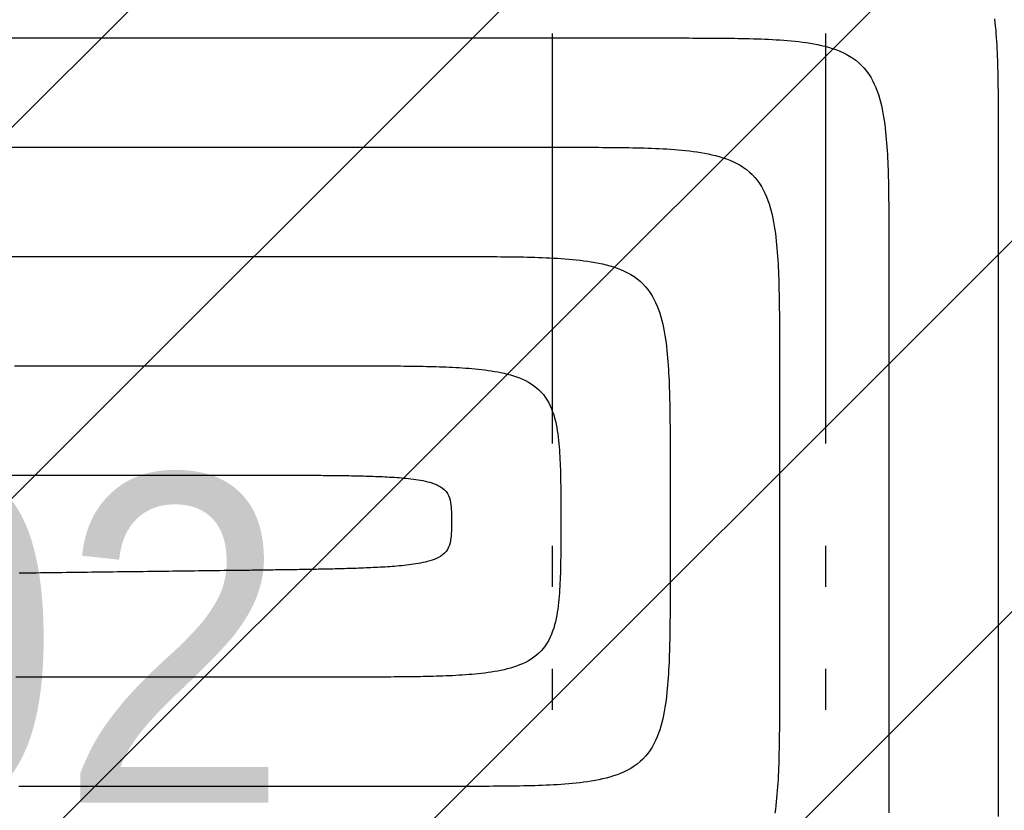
# Model space of a CAD drawing. Extents: x 997 to 109698, y 921 to 94021.
# Tile 304 of 656: x 9535 to 10436, y 40714 to 41437. Entities that reach past the tile are written whole.
import ezdxf

# ---------------------------------------------------------------- set-up
doc = ezdxf.new("R2010")
doc.units = 0
doc.header["$MEASUREMENT"] = 0
for name, color, linetype in [('12', 7, 'CONTINUOUS'), ('16', 7, 'CONTINUOUS'), ('28', 7, 'CONTINUOUS'), ('40', 7, 'CONTINUOUS')]:
    doc.layers.add(name, color=color, linetype=linetype)
doc.styles.get("Standard").update_dxf_attribs({"font": 'Arial.ttf', "height": 0.2})

msp = doc.modelspace()

# ---------------------------------------------------------------- linework, layer by layer
at = {"layer": '12', "color": 6}
for points in [[(10426.790495, 41438.240069), (10427.178678, 41434.798534), (10427.527299, 41431.353024), (10427.839495, 41427.904041), (10428.118402, 41424.452086), (10428.367153, 41420.997665), (10428.588885, 41417.541276), (10428.786733, 41414.083426), (10428.963831, 41410.624614), (10429.122827, 41407.165235), (10429.265041, 41403.705382), (10429.391571, 41400.245097), (10429.503516, 41396.784422), (10429.601971, 41393.323404), (10429.688036, 41389.862085), (10429.762809, 41386.400508), (10429.827386, 41382.938715), (10429.882866, 41379.476752), (10429.930346, 41376.01466), (10429.970926, 41372.552485), (10430.005695, 41369.090267), (10430.035465, 41365.628033), (10430.060649, 41362.165789), (10430.081628, 41358.703533), (10430.098782, 41355.241267), (10430.112494, 41351.778993), (10430.123143, 41348.316711), (10430.131112, 41344.854424), (10430.136781, 41341.39213), (10430.140533, 41337.929834), (10430.142747, 41334.467535), (10430.143806, 41331.005235), (10430.14409, 41327.542936), (10430.143981, 41324.080636), (10430.14386, 41320.618341)], [(9521.196744, 41320.618341), (9535.738091, 41320.618341), (9550.279437, 41320.618341), (9564.820783, 41320.618341), (9579.362129, 41320.618341), (9593.903475, 41320.618341), (9608.444821, 41320.618341), (9622.986168, 41320.618341), (9637.527514, 41320.618341), (9652.06886, 41320.618341), (9666.610206, 41320.618341), (9681.151552, 41320.618341), (9695.692898, 41320.618341), (9710.234244, 41320.618341), (9724.775591, 41320.618341), (9739.316937, 41320.618341), (9753.858283, 41320.618341), (9768.399629, 41320.618341), (9782.940975, 41320.618341), (9797.482321, 41320.618341), (9812.023668, 41320.618341), (9826.565014, 41320.618341), (9841.10636, 41320.618341), (9855.647706, 41320.618341), (9870.189052, 41320.618341), (9884.730398, 41320.618341), (9899.271745, 41320.618341), (9913.813091, 41320.618341), (9928.354437, 41320.618341), (9942.895783, 41320.618341), (9957.437129, 41320.618341), (9971.978476, 41320.618341), (9986.519822, 41320.618341), (10001.061168, 41320.618341), (10015.602514, 41320.618341), (10030.14386, 41320.618341)], [(10030.14386, 41320.618341), (10033.606156, 41320.618461), (10037.068455, 41320.618571), (10040.530755, 41320.618287), (10043.993055, 41320.617227), (10047.455354, 41320.615012), (10050.917651, 41320.611262), (10054.379943, 41320.605593), (10057.842231, 41320.597623), (10061.304512, 41320.586974), (10064.766787, 41320.573262), (10068.229053, 41320.556108), (10071.691309, 41320.535129), (10075.153554, 41320.509946), (10078.615786, 41320.480174), (10082.078004, 41320.445406), (10085.54018, 41320.404826), (10089.002271, 41320.357346), (10092.464235, 41320.301866), (10095.926027, 41320.237288), (10099.387604, 41320.162517), (10102.848924, 41320.076451), (10106.309942, 41319.977995), (10109.770615, 41319.866051), (10113.2309, 41319.739521), (10116.690755, 41319.597306), (10120.150134, 41319.438312), (10123.608946, 41319.261212), (10127.066796, 41319.063365), (10130.523184, 41318.841632), (10133.977606, 41318.592882), (10137.42956, 41318.313975), (10140.878543, 41318.001779), (10144.324054, 41317.653158), (10147.765588, 41317.264976), (10151.202645, 41316.834097), (10154.634689, 41316.35732), (10158.060058, 41315.829118), (10161.475683, 41315.241056), (10164.878407, 41314.58452), (10168.265072, 41313.850896), (10171.632521, 41313.031567), (10174.977596, 41312.117917), (10178.29714, 41311.101333), (10181.586521, 41309.972789), (10184.833307, 41308.721086), (10188.022497, 41307.334309), (10191.139088, 41305.80054), (10194.168077, 41304.107867), (10197.09446, 41302.244373), (10199.903521, 41300.200091), (10202.582715, 41297.979787), (10205.120493, 41295.594973), (10207.505306, 41293.057195), (10209.72561, 41290.378002), (10211.769893, 41287.568939), (10213.633388, 41284.642556), (10215.326061, 41281.613569), (10216.859829, 41278.496977), (10218.246606, 41275.307787), (10219.49831, 41272.061), (10220.626854, 41268.77162), (10221.643437, 41265.452076), (10222.557086, 41262.107001), (10223.376415, 41258.739552), (10224.11004, 41255.352888), (10224.766576, 41251.950163), (10225.354638, 41248.534539), (10225.88284, 41245.10917), (10226.359616, 41241.677125), (10226.790495, 41238.240069), (10227.178678, 41234.798535), (10227.527299, 41231.353024), (10227.839495, 41227.90404), (10228.118402, 41224.452086), (10228.367153, 41220.997664), (10228.588885, 41217.541276), (10228.786733, 41214.083425), (10228.963831, 41210.624615), (10229.122827, 41207.165234), (10229.265041, 41203.70538), (10229.391571, 41200.245095), (10229.503515, 41196.784422), (10229.601971, 41193.323403), (10229.688036, 41189.862084), (10229.762809, 41186.400507), (10229.827386, 41182.938715), (10229.882866, 41179.476751), (10229.930347, 41176.01466), (10229.970925, 41172.552485), (10230.005694, 41169.090267), (10230.035465, 41165.628033), (10230.060649, 41162.165788), (10230.081628, 41158.703533), (10230.098782, 41155.241268), (10230.112494, 41151.778993), (10230.123143, 41148.316711), (10230.131112, 41144.854423), (10230.136782, 41141.39213), (10230.140533, 41137.929834), (10230.142747, 41134.467535), (10230.143806, 41131.005235), (10230.14409, 41127.542936), (10230.143981, 41124.080637), (10230.14386, 41120.618341)], [(10430.14386, 41320.618341), (10430.14386, 41314.033726), (10430.14386, 41307.449109), (10430.14386, 41300.864494), (10430.14386, 41294.279879), (10430.14386, 41287.695264), (10430.14386, 41281.110649), (10430.14386, 41274.526032), (10430.14386, 41267.941417), (10430.14386, 41261.356802), (10430.14386, 41254.772187), (10430.14386, 41248.187572), (10430.14386, 41241.602955), (10430.14386, 41235.01834), (10430.14386, 41228.433725), (10430.14386, 41221.84911), (10430.14386, 41215.264495), (10430.14386, 41208.679878), (10430.14386, 41202.095263), (10430.14386, 41195.510648), (10430.14386, 41188.926033), (10430.14386, 41182.341418), (10430.14386, 41175.756803), (10430.14386, 41169.172186), (10430.14386, 41162.587571), (10430.14386, 41156.002956), (10430.14386, 41149.418341), (10430.14386, 41142.833726), (10430.14386, 41136.249111), (10430.14386, 41129.664494), (10430.14386, 41123.079879), (10430.14386, 41116.495264), (10430.14386, 41109.910649), (10430.14386, 41103.326032), (10430.14386, 41096.741417), (10430.14386, 41090.156802), (10430.14386, 41083.572187), (10430.14386, 41076.987572), (10430.14386, 41070.402957), (10430.14386, 41063.81834), (10430.14386, 41057.233725), (10430.14386, 41050.64911), (10430.14386, 41044.064495), (10430.14386, 41037.47988), (10430.14386, 41030.895263), (10430.14386, 41024.310648), (10430.14386, 41017.726033), (10430.14386, 41011.141418), (10430.14386, 41004.556803), (10430.14386, 40997.972186), (10430.14386, 40991.387571), (10430.14386, 40984.802956), (10430.14386, 40978.218341), (10430.14386, 40971.633726), (10430.14386, 40965.04911), (10430.14386, 40958.464494), (10430.14386, 40951.879879), (10430.14386, 40945.295264), (10430.14386, 40938.710649), (10430.14386, 40932.126033), (10430.14386, 40925.541417), (10430.14386, 40918.956802), (10430.14386, 40912.372187), (10430.14386, 40905.787572), (10430.14386, 40899.202956), (10430.14386, 40892.61834), (10430.14386, 40886.033725), (10430.14386, 40879.44911), (10430.14386, 40872.864495), (10430.14386, 40866.279879), (10430.14386, 40859.695263), (10430.14386, 40853.110648), (10430.14386, 40846.526033), (10430.14386, 40839.941419), (10430.14386, 40833.356802), (10430.14386, 40826.772187), (10430.14386, 40820.187571), (10430.14386, 40813.602956), (10430.14386, 40807.018342), (10430.14386, 40800.433725), (10430.14386, 40793.84911), (10430.14386, 40787.264494), (10430.14386, 40780.679879), (10430.14386, 40774.095265), (10430.14386, 40767.510648), (10430.14386, 40760.926033), (10430.14386, 40754.341417), (10430.14386, 40747.756802), (10430.14386, 40741.172188), (10430.14386, 40734.587571), (10430.14386, 40728.002956), (10430.14386, 40721.41834), (10430.14386, 40714.833725), (10430.14386, 40708.249111)], [(9530.678475, 41120.618341), (9541.373667, 41120.618341), (9552.06886, 41120.618341), (9562.764052, 41120.618341), (9573.459245, 41120.618341), (9584.154437, 41120.618341), (9594.849629, 41120.618341), (9605.544821, 41120.618341), (9616.240014, 41120.618341), (9626.935206, 41120.618341), (9637.630398, 41120.618341), (9648.325591, 41120.618341), (9659.020783, 41120.618341), (9669.715975, 41120.618341), (9680.411167, 41120.618341), (9691.10636, 41120.618341), (9701.801552, 41120.618341), (9712.496745, 41120.618341), (9723.191937, 41120.618339), (9733.887129, 41120.618339), (9744.582321, 41120.618341), (9755.277514, 41120.618341), (9765.972706, 41120.618339), (9776.667898, 41120.618339), (9787.363091, 41120.618339), (9798.058283, 41120.618339), (9808.753475, 41120.618339), (9819.448668, 41120.618341), (9830.14386, 41120.618341)], [(9830.14386, 41120.618341), (9833.11419, 41120.618412), (9836.084522, 41120.618511), (9839.054855, 41120.618465), (9842.025189, 41120.618102), (9844.995522, 41120.617248), (9847.965855, 41120.615732), (9850.936188, 41120.613382), (9853.906518, 41120.610022), (9856.876847, 41120.605482), (9859.847172, 41120.599588), (9862.817495, 41120.592169), (9865.787813, 41120.583051), (9868.758128, 41120.572062), (9871.728437, 41120.55903), (9874.698741, 41120.543781), (9877.669039, 41120.526141), (9880.639331, 41120.50594), (9883.609611, 41120.482903), (9886.579868, 41120.456561), (9889.550088, 41120.426425), (9892.520258, 41120.392005), (9895.490365, 41120.352814), (9898.460395, 41120.308363), (9901.430335, 41120.258162), (9904.400172, 41120.20172), (9907.369893, 41120.13855), (9910.339483, 41120.068162), (9913.308931, 41119.990068), (9916.278223, 41119.903777), (9919.247345, 41119.808801), (9922.216281, 41119.704624), (9925.184935, 41119.590241), (9928.153145, 41119.46421), (9931.120746, 41119.325069), (9934.087571, 41119.171361), (9937.053456, 41119.001627), (9940.018235, 41118.814407), (9942.981742, 41118.608245), (9945.943812, 41118.381681), (9948.90428, 41118.133256), (9951.86298, 41117.86151), (9954.819722, 41117.564912), (9957.773861, 41117.240554), (9960.724347, 41116.884304), (9963.670114, 41116.491986), (9966.610097, 41116.059426), (9969.543232, 41115.582445), (9972.468454, 41115.056872), (9975.384698, 41114.478532), (9978.290899, 41113.843245), (9981.185333, 41113.146096), (9984.062621, 41112.378045), (9986.916129, 41111.528637), (9989.73922, 41110.587412), (9992.525257, 41109.543912), (9995.267603, 41108.38768), (9997.95962, 41107.108257), (10000.592311, 41105.69679), (10003.149724, 41104.149164), (10005.614627, 41102.462132), (10007.969787, 41100.632446), (10010.197974, 41098.656861), (10012.282241, 41096.532437), (10014.214064, 41094.265284), (10015.994482, 41091.871785), (10017.625053, 41089.368888), (10019.107334, 41086.773535), (10020.442885, 41084.102671), (10021.634692, 41081.371958), (10022.692744, 41078.590794), (10023.629163, 41075.766667), (10024.456073, 41072.907062), (10025.185597, 41070.019464), (10025.829859, 41067.111357), (10026.400779, 41064.190038), (10026.906735, 41061.259476), (10027.353121, 41058.320838), (10027.745234, 41055.375203), (10028.088371, 41052.423647), (10028.387832, 41049.46725), (10028.648914, 41046.507091), (10028.876914, 41043.544245), (10029.076947, 41040.579741), (10029.252145, 41037.614051), (10029.404444, 41034.647314), (10029.53576, 41031.679662), (10029.648011, 41028.711228), (10029.743114, 41025.742145), (10029.822986, 41022.772545), (10029.889544, 41019.802561), (10029.944706, 41016.832327), (10029.990388, 41013.861974), (10030.028345, 41010.891619), (10030.059504, 41007.921288), (10030.084532, 41004.950973), (10030.104094, 41001.980672), (10030.118859, 40999.010382), (10030.129492, 40996.0401), (10030.13666, 40993.069822), (10030.14103, 40990.099541), (10030.143268, 40987.129258), (10030.144041, 40984.158964), (10030.144017, 40981.18866), (10030.14386, 40978.218341)], [(10230.14386, 41120.618341), (10230.14386, 41117.879879), (10230.14386, 41115.141417), (10230.14386, 41112.402956), (10230.14386, 41109.664494), (10230.14386, 41106.926032), (10230.14386, 41104.187571), (10230.14386, 41101.449109), (10230.14386, 41098.710648), (10230.14386, 41095.972186), (10230.14386, 41093.233724), (10230.14386, 41090.495263), (10230.14386, 41087.756801), (10230.14386, 41085.018341), (10230.14386, 41082.279878), (10230.14386, 41079.541418), (10230.14386, 41076.802955), (10230.14386, 41074.064494), (10230.14386, 41071.326033), (10230.14386, 41068.587571), (10230.14386, 41065.84911), (10230.14386, 41063.110647), (10230.14386, 41060.372186), (10230.14386, 41057.633725), (10230.14386, 41054.895263), (10230.14386, 41052.156803), (10230.14386, 41049.41834), (10230.14386, 41046.67988), (10230.14386, 41043.941417), (10230.14386, 41041.202955), (10230.14386, 41038.464495), (10230.14386, 41035.726032), (10230.14386, 41032.987572), (10230.14386, 41030.249109), (10230.14386, 41027.510648), (10230.14386, 41024.772187), (10230.14386, 41022.033725), (10230.14386, 41019.295265), (10230.14386, 41016.556802), (10230.14386, 41013.81834), (10230.14386, 41011.079879), (10230.14386, 41008.341417), (10230.14386, 41005.602957), (10230.14386, 41002.864494), (10230.14386, 41000.126034), (10230.14386, 40997.387571), (10230.14386, 40994.649109), (10230.14386, 40991.910649), (10230.14386, 40989.172186), (10230.14386, 40986.433726), (10230.14386, 40983.695264), (10230.14386, 40980.956802), (10230.14386, 40978.218341), (10230.14386, 40975.479879), (10230.14386, 40972.741417), (10230.14386, 40970.002956), (10230.14386, 40967.264494), (10230.143861, 40964.526033), (10230.14386, 40961.787571), (10230.143861, 40959.049109), (10230.14386, 40956.310648), (10230.14386, 40953.572186), (10230.14386, 40950.833726), (10230.14386, 40948.095263), (10230.14386, 40945.356803), (10230.14386, 40942.61834), (10230.14386, 40939.879878), (10230.14386, 40937.141418), (10230.14386, 40934.402955), (10230.14386, 40931.664495), (10230.14386, 40928.926033), (10230.14386, 40926.187571), (10230.14386, 40923.44911), (10230.14386, 40920.710648), (10230.14386, 40917.972186), (10230.14386, 40915.233725), (10230.14386, 40912.495263), (10230.14386, 40909.756802), (10230.14386, 40907.01834), (10230.14386, 40904.27988), (10230.14386, 40901.541417), (10230.14386, 40898.802957), (10230.14386, 40896.064495), (10230.143861, 40893.326033), (10230.14386, 40890.587572), (10230.14386, 40887.849109), (10230.14386, 40885.110648), (10230.14386, 40882.372187), (10230.143861, 40879.633725), (10230.14386, 40876.895264), (10230.14386, 40874.156802), (10230.14386, 40871.41834), (10230.14386, 40868.679879), (10230.14386, 40865.941417), (10230.14386, 40863.202957), (10230.14386, 40860.464494), (10230.14386, 40857.726034), (10230.14386, 40854.987571), (10230.14386, 40852.24911), (10230.14386, 40849.510649), (10230.143861, 40846.772187), (10230.14386, 40844.033726), (10230.14386, 40841.295264), (10230.14386, 40838.556802), (10230.14386, 40835.818341)], [(10030.14386, 40978.218341), (10030.144017, 40975.24802), (10030.144041, 40972.277716), (10030.143268, 40969.307424), (10030.14103, 40966.337139), (10030.13666, 40963.366858), (10030.129491, 40960.396579), (10030.118858, 40957.426297), (10030.104094, 40954.456008), (10030.084531, 40951.485707), (10030.059504, 40948.515394), (10030.028345, 40945.545061), (10029.990388, 40942.574705), (10029.944706, 40939.604353), (10029.889544, 40936.634119), (10029.822986, 40933.664137), (10029.743114, 40930.694535), (10029.648011, 40927.725452), (10029.53576, 40924.757018), (10029.404444, 40921.789365), (10029.252145, 40918.822628), (10029.076947, 40915.85694), (10028.876914, 40912.892435), (10028.648914, 40909.929591), (10028.387832, 40906.969429), (10028.088371, 40904.013033), (10027.745234, 40901.061477), (10027.353121, 40898.115841), (10026.906735, 40895.177203), (10026.400779, 40892.246641), (10025.829859, 40889.325322), (10025.185597, 40886.417216), (10024.456073, 40883.529617), (10023.629163, 40880.670012), (10022.692744, 40877.845885), (10021.634692, 40875.064722), (10020.442885, 40872.334009), (10019.107334, 40869.663144), (10017.625053, 40867.067792), (10015.994482, 40864.564894), (10014.214065, 40862.171398), (10012.282242, 40859.904243), (10010.197974, 40857.77982), (10007.969788, 40855.804233), (10005.614627, 40853.974548), (10003.149725, 40852.287516), (10000.592312, 40850.73989), (9997.95962, 40849.328425), (9995.267603, 40848.049002), (9992.525257, 40846.892769), (9989.73922, 40845.849268), (9986.91613, 40844.908042), (9984.062621, 40844.058634), (9981.185333, 40843.290584), (9978.290899, 40842.593435), (9975.384698, 40841.95815), (9972.468454, 40841.379808), (9969.543233, 40840.854235), (9966.610097, 40840.377255), (9963.670114, 40839.944693), (9960.724347, 40839.552375), (9957.773861, 40839.196126), (9954.819722, 40838.871768), (9951.86298, 40838.57517), (9948.90428, 40838.303424), (9945.943812, 40838.054999), (9942.981742, 40837.828435), (9940.018235, 40837.622273), (9937.053456, 40837.435053), (9934.087571, 40837.26532), (9931.120746, 40837.111613), (9928.153146, 40836.972472), (9925.184935, 40836.846438), (9922.216281, 40836.732056), (9919.247346, 40836.627879), (9916.278223, 40836.532903), (9913.308931, 40836.446612), (9910.339484, 40836.368517), (9907.369893, 40836.29813), (9904.400172, 40836.23496), (9901.430335, 40836.178518), (9898.460395, 40836.128316), (9895.490365, 40836.083865), (9892.520258, 40836.044675), (9889.550088, 40836.010255), (9886.579869, 40835.98012), (9883.609612, 40835.953777), (9880.639331, 40835.93074), (9877.66904, 40835.910538), (9874.698742, 40835.8929), (9871.728437, 40835.87765), (9868.758128, 40835.864617), (9865.787813, 40835.853628), (9862.817495, 40835.84451), (9859.847173, 40835.837092), (9856.876847, 40835.831198), (9853.906518, 40835.826658), (9850.936188, 40835.823299), (9847.965856, 40835.820948), (9844.995523, 40835.819431), (9842.025189, 40835.818578), (9839.054856, 40835.818216), (9836.084523, 40835.818169), (9833.114191, 40835.818268), (9830.14386, 40835.818341)], [(9830.14386, 40835.818341), (9821.371745, 40835.818341), (9812.59963, 40835.818341), (9803.827514, 40835.818341), (9795.055399, 40835.818341), (9786.283284, 40835.818341), (9777.511168, 40835.818341), (9768.739053, 40835.818341), (9759.966937, 40835.818341), (9751.194822, 40835.818341), (9742.422707, 40835.818341), (9733.650591, 40835.818341), (9724.878476, 40835.818341), (9716.10636, 40835.818341), (9707.334245, 40835.818341), (9698.56213, 40835.818341), (9689.790014, 40835.818341), (9681.017899, 40835.818341), (9672.245783, 40835.818341), (9663.473668, 40835.818341), (9654.701553, 40835.818341), (9645.929437, 40835.818341), (9637.157322, 40835.818341), (9628.385206, 40835.818341), (9619.613091, 40835.818341), (9610.840976, 40835.818341), (9602.06886, 40835.818341), (9593.296745, 40835.818341), (9584.524629, 40835.818341), (9575.752514, 40835.818341), (9566.980398, 40835.818341), (9558.208283, 40835.818341), (9549.436168, 40835.818341), (9540.664052, 40835.818341), (9531.891937, 40835.818341)], [(10230.14386, 40835.818341), (10230.143981, 40832.356045), (10230.14409, 40828.893746), (10230.143806, 40825.431445), (10230.142747, 40821.969145), (10230.140533, 40818.506846), (10230.136782, 40815.04455), (10230.131112, 40811.582258), (10230.123143, 40808.11997), (10230.112494, 40804.657688), (10230.098783, 40801.195415), (10230.081628, 40797.733149), (10230.06065, 40794.270892), (10230.035465, 40790.808647), (10230.005695, 40787.346415), (10229.970925, 40783.884197), (10229.930346, 40780.42202), (10229.882866, 40776.959929), (10229.827386, 40773.497966), (10229.762809, 40770.036174), (10229.688036, 40766.574597), (10229.601971, 40763.113278), (10229.503515, 40759.65226), (10229.391572, 40756.191585), (10229.265041, 40752.7313), (10229.122827, 40749.271446), (10228.963831, 40745.812066), (10228.786733, 40742.353255), (10228.588885, 40738.895404), (10228.367153, 40735.439017), (10228.118402, 40731.984596), (10227.839495, 40728.532641), (10227.527299, 40725.083658), (10227.178678, 40721.638147), (10226.790495, 40718.196613), (10226.359616, 40714.759556), (10225.88284, 40711.327511)]]:
    msp.add_lwpolyline(points, dxfattribs=at)
at = {"layer": '12', "color": 5}
for points in [[(9520.960206, 41420.61834), (9537.424629, 41420.61834), (9553.889052, 41420.61834), (9570.353475, 41420.61834), (9586.817898, 41420.61834), (9603.282321, 41420.61834), (9619.746744, 41420.61834), (9636.211168, 41420.61834), (9652.675591, 41420.61834), (9669.140014, 41420.61834), (9685.604437, 41420.61834), (9702.06886, 41420.61834), (9718.533283, 41420.61834), (9734.997706, 41420.61834), (9751.462129, 41420.61834), (9767.926552, 41420.61834), (9784.390975, 41420.61834), (9800.855398, 41420.61834), (9817.319821, 41420.61834), (9833.784244, 41420.61834), (9850.248667, 41420.61834), (9866.713091, 41420.61834), (9883.177514, 41420.61834), (9899.641937, 41420.61834), (9916.10636, 41420.61834), (9932.570783, 41420.61834), (9949.035206, 41420.61834), (9965.499629, 41420.61834), (9981.964052, 41420.61834), (9998.428475, 41420.61834), (10014.892898, 41420.61834), (10031.357321, 41420.61834), (10047.821745, 41420.61834), (10064.286168, 41420.61834), (10080.750591, 41420.61834), (10097.215014, 41420.61834), (10113.679437, 41420.61834), (10130.14386, 41420.61834)], [(10130.14386, 41420.61834), (10133.606157, 41420.618461), (10137.068455, 41420.61857), (10140.530755, 41420.618286), (10143.993055, 41420.617227), (10147.455354, 41420.615013), (10150.917651, 41420.611261), (10154.379943, 41420.605592), (10157.842231, 41420.597624), (10161.304513, 41420.586973), (10164.766787, 41420.573263), (10168.229053, 41420.556108), (10171.691309, 41420.535129), (10175.153554, 41420.509945), (10178.615787, 41420.480174), (10182.078004, 41420.445405), (10185.54018, 41420.404827), (10189.002272, 41420.357347), (10192.464235, 41420.301866), (10195.926027, 41420.237288), (10199.387604, 41420.162516), (10202.848924, 41420.076452), (10206.309942, 41419.977996), (10209.770615, 41419.866052), (10213.230901, 41419.739522), (10216.690755, 41419.597307), (10220.150134, 41419.438311), (10223.608946, 41419.261212), (10227.066796, 41419.063364), (10230.523184, 41418.841633), (10233.977606, 41418.592881), (10237.42956, 41418.313975), (10240.878544, 41418.001779), (10244.324054, 41417.653157), (10247.765588, 41417.264975), (10251.202645, 41416.834096), (10254.634689, 41416.357321), (10258.060058, 41415.829117), (10261.475683, 41415.241056), (10264.878407, 41414.584521), (10268.265072, 41413.850895), (10271.632521, 41413.031566), (10274.977596, 41412.117918), (10278.29714, 41411.101335), (10281.586521, 41409.97279), (10284.833307, 41408.721087), (10288.022497, 41407.33431), (10291.139088, 41405.80054), (10294.168077, 41404.107868), (10297.09446, 41402.244373), (10299.903521, 41400.20009), (10302.582716, 41397.979786), (10305.120493, 41395.594972), (10307.505306, 41393.057195), (10309.72561, 41390.378001), (10311.769893, 41387.568939), (10313.633388, 41384.642557), (10315.326061, 41381.613568), (10316.859829, 41378.496978), (10318.246606, 41375.307787), (10319.49831, 41372.061001), (10320.626854, 41368.771621), (10321.643437, 41365.452077), (10322.557086, 41362.107001), (10323.376416, 41358.739553), (10324.11004, 41355.352887), (10324.766576, 41351.950163), (10325.354638, 41348.534538), (10325.88284, 41345.109169), (10326.359616, 41341.677124), (10326.790495, 41338.240068), (10327.178678, 41334.798533), (10327.527299, 41331.353023), (10327.839495, 41327.90404), (10328.118402, 41324.452085), (10328.367153, 41320.997664), (10328.588885, 41317.541277), (10328.786733, 41314.083426), (10328.963831, 41310.624614), (10329.122827, 41307.165234), (10329.265041, 41303.705381), (10329.391571, 41300.245096), (10329.503515, 41296.784421), (10329.601971, 41293.323403), (10329.688036, 41289.862084), (10329.762808, 41286.400507), (10329.827386, 41282.938716), (10329.882866, 41279.476752), (10329.930347, 41276.01466), (10329.970925, 41272.552484), (10330.005695, 41269.090266), (10330.035465, 41265.628034), (10330.06065, 41262.165789), (10330.081628, 41258.703532), (10330.098782, 41255.241266), (10330.112494, 41251.778992), (10330.123143, 41248.316712), (10330.131112, 41244.854423), (10330.136781, 41241.392131), (10330.140533, 41237.929835), (10330.142747, 41234.467536), (10330.143806, 41231.005235), (10330.14409, 41227.542935), (10330.143981, 41224.080636), (10330.14386, 41220.61834)], [(9526.359244, 41220.61834), (9538.977514, 41220.618339), (9551.595783, 41220.61834), (9564.214052, 41220.618339), (9576.832321, 41220.61834), (9589.45059, 41220.618339), (9602.06886, 41220.618339), (9614.687129, 41220.61834), (9627.305398, 41220.61834), (9639.923667, 41220.618339), (9652.541937, 41220.61834), (9665.160206, 41220.618339), (9677.778475, 41220.618339), (9690.396744, 41220.618339), (9703.015014, 41220.618339), (9715.633283, 41220.618339), (9728.251552, 41220.61834), (9740.869821, 41220.61834), (9753.488091, 41220.61834), (9766.10636, 41220.61834), (9778.724629, 41220.618339), (9791.342898, 41220.61834), (9803.961168, 41220.618339), (9816.579437, 41220.61834), (9829.197706, 41220.618339), (9841.815975, 41220.618339), (9854.434245, 41220.61834), (9867.052514, 41220.61834), (9879.670783, 41220.61834), (9892.289052, 41220.61834), (9904.907322, 41220.61834), (9917.525591, 41220.61834), (9930.14386, 41220.61834)], [(9930.14386, 41220.61834), (9933.606157, 41220.618461), (9937.068455, 41220.61857), (9940.530755, 41220.618286), (9943.993055, 41220.617227), (9947.455354, 41220.615013), (9950.917651, 41220.611261), (9954.379943, 41220.605592), (9957.842231, 41220.597623), (9961.304512, 41220.586973), (9964.766787, 41220.573263), (9968.229053, 41220.556109), (9971.691308, 41220.53513), (9975.153553, 41220.509945), (9978.615786, 41220.480175), (9982.078004, 41220.445405), (9985.54018, 41220.404827), (9989.002272, 41220.357346), (9992.464235, 41220.301865), (9995.926027, 41220.237288), (9999.387604, 41220.162516), (10002.848924, 41220.076452), (10006.309942, 41219.977995), (10009.770615, 41219.866052), (10013.230901, 41219.739521), (10016.690755, 41219.597308), (10020.150134, 41219.438311), (10023.608946, 41219.261213), (10027.066796, 41219.063364), (10030.523184, 41218.841632), (10033.977606, 41218.592881), (10037.42956, 41218.313975), (10040.878543, 41218.001779), (10044.324054, 41217.653157), (10047.765588, 41217.264974), (10051.202645, 41216.834096), (10054.634689, 41216.357321), (10058.060058, 41215.829117), (10061.475683, 41215.241056), (10064.878407, 41214.584521), (10068.265072, 41213.850895), (10071.632521, 41213.031566), (10074.977596, 41212.117917), (10078.29714, 41211.101333), (10081.586521, 41209.97279), (10084.833307, 41208.721086), (10088.022497, 41207.334308), (10091.139088, 41205.800541), (10094.168077, 41204.107868), (10097.09446, 41202.244374), (10099.903521, 41200.20009), (10102.582716, 41197.979786), (10105.120493, 41195.594972), (10107.505306, 41193.057196), (10109.72561, 41190.378001), (10111.769893, 41187.56894), (10113.633388, 41184.642558), (10115.326061, 41181.613568), (10116.859829, 41178.496978), (10118.246606, 41175.307787), (10119.49831, 41172.061), (10120.626854, 41168.77162), (10121.643437, 41165.452075), (10122.557086, 41162.107002), (10123.376415, 41158.739552), (10124.11004, 41155.352887), (10124.766576, 41151.950164), (10125.354638, 41148.534538), (10125.88284, 41145.109169), (10126.359616, 41141.677124), (10126.790495, 41138.240068), (10127.178678, 41134.798534), (10127.527299, 41131.353023), (10127.839495, 41127.904041), (10128.118402, 41124.452086), (10128.367153, 41120.997663), (10128.588885, 41117.541276), (10128.786733, 41114.083425), (10128.963831, 41110.624614), (10129.122827, 41107.165234), (10129.265041, 41103.70538), (10129.391571, 41100.245096), (10129.503515, 41096.784421), (10129.601971, 41093.323404), (10129.688036, 41089.862084), (10129.762809, 41086.400507), (10129.827386, 41082.938715), (10129.882866, 41079.476751), (10129.930347, 41076.014661), (10129.970926, 41072.552484), (10130.005695, 41069.090266), (10130.035465, 41065.628033), (10130.06065, 41062.165788), (10130.081628, 41058.703532), (10130.098782, 41055.241267), (10130.112494, 41051.778992), (10130.123143, 41048.31671), (10130.131112, 41044.854424), (10130.136781, 41041.392131), (10130.140533, 41037.929835), (10130.142747, 41034.467536), (10130.143806, 41031.005235), (10130.14409, 41027.542935), (10130.143981, 41024.080636), (10130.14386, 41020.61834)], [(10330.14386, 41220.61834), (10330.14386, 41215.956802), (10330.14386, 41211.295263), (10330.14386, 41206.633725), (10330.14386, 41201.972187), (10330.14386, 41197.310647), (10330.14386, 41192.64911), (10330.14386, 41187.98757), (10330.14386, 41183.326032), (10330.14386, 41178.664495), (10330.14386, 41174.002955), (10330.14386, 41169.341417), (10330.14386, 41164.679878), (10330.14386, 41160.01834), (10330.14386, 41155.356801), (10330.14386, 41150.695263), (10330.14386, 41146.033725), (10330.14386, 41141.372186), (10330.14386, 41136.710648), (10330.14386, 41132.04911), (10330.14386, 41127.387571), (10330.14386, 41122.726033), (10330.14386, 41118.064495), (10330.14386, 41113.402955), (10330.14386, 41108.741418), (10330.14386, 41104.079878), (10330.14386, 41099.41834), (10330.14386, 41094.756801), (10330.14386, 41090.095263), (10330.14386, 41085.433726), (10330.14386, 41080.772186), (10330.14386, 41076.110648), (10330.14386, 41071.449109), (10330.14386, 41066.787571), (10330.14386, 41062.126033), (10330.14386, 41057.464494), (10330.14386, 41052.802956), (10330.14386, 41048.141418), (10330.14386, 41043.479878), (10330.14386, 41038.818341), (10330.14386, 41034.156801), (10330.14386, 41029.495263), (10330.14386, 41024.833726), (10330.14386, 41020.172186), (10330.14386, 41015.510648), (10330.14386, 41010.849109), (10330.14386, 41006.187571), (10330.14386, 41001.526033), (10330.14386, 40996.864494), (10330.14386, 40992.202956), (10330.14386, 40987.541417), (10330.14386, 40982.879879), (10330.14386, 40978.218341), (10330.14386, 40973.556802), (10330.14386, 40968.895264), (10330.14386, 40964.233724), (10330.14386, 40959.572186), (10330.14386, 40954.910649), (10330.14386, 40950.249109), (10330.14386, 40945.587571), (10330.14386, 40940.926034), (10330.14386, 40936.264494), (10330.14386, 40931.602956), (10330.14386, 40926.941417), (10330.14386, 40922.279879), (10330.14386, 40917.61834), (10330.14386, 40912.956802), (10330.14386, 40908.295264), (10330.14386, 40903.633725), (10330.14386, 40898.972187), (10330.14386, 40894.310649), (10330.14386, 40889.64911), (10330.14386, 40884.987572), (10330.14386, 40880.326032), (10330.14386, 40875.664494), (10330.14386, 40871.002957), (10330.14386, 40866.341417), (10330.14386, 40861.679879), (10330.14386, 40857.018342), (10330.14386, 40852.356802), (10330.14386, 40847.695264), (10330.14386, 40843.033725), (10330.14386, 40838.372187), (10330.14386, 40833.710648), (10330.14386, 40829.049109), (10330.14386, 40824.387572), (10330.14386, 40819.726033), (10330.14386, 40815.064495), (10330.14386, 40810.402957), (10330.14386, 40805.741417), (10330.14386, 40801.07988), (10330.14386, 40796.41834), (10330.14386, 40791.756802), (10330.14386, 40787.095263), (10330.14386, 40782.433725), (10330.14386, 40777.772187), (10330.14386, 40773.110648), (10330.14386, 40768.44911), (10330.14386, 40763.787572), (10330.14386, 40759.126033), (10330.14386, 40754.464495), (10330.14386, 40749.802956), (10330.14386, 40745.141417), (10330.14386, 40740.47988), (10330.14386, 40735.81834)], [(9528.385206, 41020.61834), (9537.157321, 41020.61834), (9545.929436, 41020.61834), (9554.701552, 41020.61834), (9563.473667, 41020.61834), (9572.245783, 41020.61834), (9581.017898, 41020.61834), (9589.790014, 41020.61834), (9598.562129, 41020.61834), (9607.334244, 41020.61834), (9616.10636, 41020.61834), (9624.878475, 41020.61834), (9633.65059, 41020.61834), (9642.422706, 41020.61834), (9651.194821, 41020.61834), (9659.966937, 41020.61834), (9668.739052, 41020.61834), (9677.511168, 41020.61834), (9686.283283, 41020.61834), (9695.055398, 41020.61834), (9703.827514, 41020.61834), (9712.599629, 41020.61834), (9721.371745, 41020.61834), (9730.14386, 41020.61834)], [(9730.14386, 41020.61834), (9732.318213, 41020.618353), (9734.492567, 41020.618377), (9736.666921, 41020.618392), (9738.841276, 41020.618381), (9741.015631, 41020.618318), (9743.189986, 41020.618188), (9745.364341, 41020.61797), (9747.538697, 41020.61764), (9749.713052, 41020.617184), (9751.887407, 41020.616577), (9754.061762, 41020.615798), (9756.236116, 41020.614832), (9758.41047, 41020.613655), (9760.584823, 41020.612249), (9762.759176, 41020.610593), (9764.933529, 41020.608664), (9767.10788, 41020.606447), (9769.282231, 41020.603918), (9771.456581, 41020.60106), (9773.630929, 41020.597848), (9775.805277, 41020.594267), (9777.979624, 41020.590294), (9780.153969, 41020.58591), (9782.328313, 41020.581085), (9784.502655, 41020.575767), (9786.676996, 41020.569898), (9788.851335, 41020.563422), (9791.025671, 41020.556279), (9793.200005, 41020.548415), (9795.374337, 41020.539772), (9797.548665, 41020.53029), (9799.722991, 41020.519915), (9801.897314, 41020.508587), (9804.071633, 41020.496252), (9806.245948, 41020.482851), (9808.42026, 41020.468327), (9810.594568, 41020.452623), (9812.768872, 41020.435679), (9814.943171, 41020.417443), (9817.117465, 41020.397852), (9819.291755, 41020.376854), (9821.46604, 41020.354387), (9823.640316, 41020.330347), (9825.814578, 41020.304564), (9827.988817, 41020.276865), (9830.163027, 41020.247079), (9832.3372, 41020.215031), (9834.51133, 41020.18055), (9836.685409, 41020.143461), (9838.85943, 41020.103595), (9841.033386, 41020.060774), (9843.20727, 41020.014829), (9845.381075, 41019.965586), (9847.554794, 41019.912872), (9849.728419, 41019.856513), (9851.901943, 41019.796338), (9854.07536, 41019.732171), (9856.248651, 41019.663682), (9858.421785, 41019.590343), (9860.594729, 41019.511614), (9862.767451, 41019.426957), (9864.939919, 41019.335828), (9867.112101, 41019.237689), (9869.283963, 41019.131997), (9871.455475, 41019.018214), (9873.626603, 41018.8958), (9875.797316, 41018.764212), (9877.96758, 41018.622912), (9880.137345, 41018.471275), (9882.30637, 41018.30786), (9884.474306, 41018.130747), (9886.6408, 41017.93801), (9888.805502, 41017.727725), (9890.968059, 41017.497964), (9893.128121, 41017.246803), (9895.285335, 41016.972316), (9897.439352, 41016.67258), (9899.589636, 41016.345104), (9901.734624, 41015.984227), (9903.872391, 41015.583163), (9906.00101, 41015.135127), (9908.118553, 41014.633334), (9910.223094, 41014.070999), (9912.312456, 41013.44108), (9914.377294, 41012.729143), (9916.400235, 41011.91248), (9918.36348, 41010.967949), (9920.24923, 41009.872403), (9922.037159, 41008.605486), (9923.690915, 41007.164554), (9925.167883, 41005.553867), (9926.425715, 41003.77786), (9927.445561, 41001.853389), (9928.249587, 40999.818998), (9928.864083, 40997.715418), (9929.315615, 40995.579778), (9929.63249, 40993.426465), (9929.843698, 40991.261011), (9929.978226, 40989.088926), (9930.063067, 40986.915164), (9930.112592, 40984.741161), (9930.136264, 40982.566983), (9930.143537, 40980.392687), (9930.14386, 40978.218341)], [(10130.14386, 41020.61834), (10130.14386, 41019.802955), (10130.14386, 41018.98757), (10130.14386, 41018.172187), (10130.14386, 41017.356802), (10130.14386, 41016.541417), (10130.14386, 41015.726032), (10130.14386, 41014.910647), (10130.14386, 41014.095264), (10130.14386, 41013.279879), (10130.14386, 41012.464494), (10130.14386, 41011.649109), (10130.14386, 41010.833726), (10130.14386, 41010.018341), (10130.14386, 41009.202956), (10130.14386, 41008.387571), (10130.14386, 41007.572186), (10130.14386, 41006.756801), (10130.14386, 41005.941418), (10130.14386, 41005.126033), (10130.14386, 41004.310648), (10130.14386, 41003.495263), (10130.14386, 41002.679878), (10130.14386, 41001.864495), (10130.14386, 41001.04911), (10130.14386, 41000.233725), (10130.14386, 40999.41834), (10130.14386, 40998.602955), (10130.14386, 40997.787572), (10130.14386, 40996.972186), (10130.14386, 40996.156801), (10130.14386, 40995.341417), (10130.14386, 40994.526032), (10130.14386, 40993.710649), (10130.14386, 40992.895263), (10130.14386, 40992.079878), (10130.14386, 40991.264494), (10130.14386, 40990.449109), (10130.14386, 40989.633725), (10130.14386, 40988.81834), (10130.14386, 40988.002955), (10130.14386, 40987.18757), (10130.14386, 40986.372187), (10130.14386, 40985.556802), (10130.14386, 40984.741417), (10130.14386, 40983.926032), (10130.14386, 40983.110647), (10130.14386, 40982.295264), (10130.14386, 40981.479879), (10130.14386, 40980.664494), (10130.14386, 40979.849109), (10130.14386, 40979.033724), (10130.14386, 40978.218341), (10130.14386, 40977.402956), (10130.14386, 40976.587571), (10130.14386, 40975.772186), (10130.14386, 40974.956803), (10130.14386, 40974.141418), (10130.14386, 40973.326033), (10130.14386, 40972.510648), (10130.14386, 40971.695263), (10130.14386, 40970.87988), (10130.14386, 40970.064495), (10130.14386, 40969.24911), (10130.14386, 40968.433725), (10130.14386, 40967.61834), (10130.14386, 40966.802955), (10130.14386, 40965.987572), (10130.14386, 40965.172186), (10130.14386, 40964.356802), (10130.14386, 40963.541417), (10130.14386, 40962.726032), (10130.14386, 40961.910649), (10130.14386, 40961.095263), (10130.14386, 40960.279878), (10130.14386, 40959.464494), (10130.14386, 40958.649109), (10130.14386, 40957.833725), (10130.14386, 40957.01834), (10130.14386, 40956.202955), (10130.14386, 40955.387571), (10130.14386, 40954.572187), (10130.14386, 40953.756802), (10130.14386, 40952.941417), (10130.14386, 40952.126032), (10130.14386, 40951.310648), (10130.14386, 40950.495264), (10130.14386, 40949.679879), (10130.14386, 40948.864494), (10130.14386, 40948.049109), (10130.14386, 40947.233726), (10130.14386, 40946.418341), (10130.14386, 40945.602956), (10130.14386, 40944.787571), (10130.14386, 40943.972186), (10130.14386, 40943.156803), (10130.14386, 40942.341418), (10130.14386, 40941.526033), (10130.14386, 40940.710648), (10130.14386, 40939.895263), (10130.14386, 40939.07988), (10130.14386, 40938.264495), (10130.14386, 40937.44911), (10130.14386, 40936.633725), (10130.14386, 40935.81834)], [(9930.14386, 40978.218341), (9930.143547, 40976.04181), (9930.136277, 40973.865343), (9930.112558, 40971.688984), (9930.062897, 40969.512784), (9929.977789, 40967.336793), (9929.842844, 40965.162457), (9929.631268, 40962.994772), (9929.314322, 40960.839279), (9928.863272, 40958.701551), (9928.250217, 40956.595748), (9927.449388, 40954.557976), (9926.435352, 40952.62779), (9925.186512, 40950.842718), (9923.720747, 40949.219381), (9922.079154, 40947.762108), (9920.303119, 40946.475064), (9918.428438, 40945.356173), (9916.475374, 40944.386032), (9914.461518, 40943.542258), (9912.404458, 40942.802466), (9910.321462, 40942.144594), (9908.222342, 40941.554087), (9906.109427, 40941.02392), (9903.984722, 40940.547399), (9901.850228, 40940.117829), (9899.707949, 40939.728512), (9897.559887, 40939.372757), (9895.407721, 40939.044819), (9893.252048, 40938.742122), (9891.093239, 40938.462758), (9888.931666, 40938.204814), (9886.767699, 40937.966381), (9884.60171, 40937.745546), (9882.43407, 40937.540398), (9880.265151, 40937.349029), (9878.095322, 40937.169529), (9875.924854, 40937.000407), (9873.753809, 40936.841025), (9871.582228, 40936.690843), (9869.41015, 40936.549318), (9867.237616, 40936.41591), (9865.064663, 40936.290083), (9862.891332, 40936.171293), (9860.717664, 40936.059003), (9858.543696, 40935.95267), (9856.369468, 40935.851756), (9854.195021, 40935.755722), (9852.020394, 40935.664034), (9849.845608, 40935.576354), (9847.670674, 40935.492501), (9845.495602, 40935.412301), (9843.3204, 40935.335584), (9841.145077, 40935.262174), (9838.969644, 40935.191901), (9836.794108, 40935.124591), (9834.61848, 40935.060069), (9832.442767, 40934.998164), (9830.266981, 40934.938704), (9828.091129, 40934.881514), (9825.915222, 40934.826423), (9823.739268, 40934.773257), (9821.563276, 40934.721842), (9819.387256, 40934.67201), (9817.211212, 40934.623652), (9815.035145, 40934.576707), (9812.859056, 40934.531119), (9810.682946, 40934.48683), (9808.506816, 40934.443783), (9806.330668, 40934.401919), (9804.154501, 40934.361184), (9801.978317, 40934.321517), (9799.802117, 40934.282864), (9797.625901, 40934.245163), (9795.449671, 40934.208361), (9793.273428, 40934.172399), (9791.097172, 40934.13722), (9788.920905, 40934.102766), (9786.744628, 40934.068979), (9784.56834, 40934.035804), (9782.392044, 40934.003182), (9780.215741, 40933.971054), (9778.03943, 40933.939369), (9775.863113, 40933.908097), (9773.68679, 40933.877217), (9771.510462, 40933.84671), (9769.334128, 40933.816554), (9767.157789, 40933.786731), (9764.981445, 40933.757219), (9762.805097, 40933.727997), (9760.628745, 40933.699047), (9758.452389, 40933.670348), (9756.27603, 40933.641881), (9754.099667, 40933.613623), (9751.923303, 40933.585556), (9749.746935, 40933.557658), (9747.570566, 40933.529912), (9745.394195, 40933.502294), (9743.217823, 40933.474786), (9741.041449, 40933.447368), (9738.865075, 40933.420019), (9736.688701, 40933.392718), (9734.512326, 40933.365445), (9732.335952, 40933.338183), (9730.159579, 40933.310908)], [(10130.14386, 40935.81834), (10130.143981, 40932.356044), (10130.14409, 40928.893745), (10130.143806, 40925.431445), (10130.142747, 40921.969146), (10130.140533, 40918.506847), (10130.136782, 40915.044551), (10130.131112, 40911.582257), (10130.123143, 40908.11997), (10130.112494, 40904.657688), (10130.098783, 40901.195413), (10130.081628, 40897.733147), (10130.06065, 40894.270892), (10130.035466, 40890.808648), (10130.005695, 40887.346413), (10129.970926, 40883.884196), (10129.930346, 40880.422021), (10129.882866, 40876.959929), (10129.827386, 40873.497966), (10129.762809, 40870.036173), (10129.688036, 40866.574596), (10129.601971, 40863.113276), (10129.503516, 40859.652258), (10129.391571, 40856.191586), (10129.265041, 40852.731301), (10129.122827, 40849.271446), (10128.963831, 40845.812066), (10128.786733, 40842.353255), (10128.588885, 40838.895404), (10128.367153, 40835.439016), (10128.118402, 40831.984594), (10127.839496, 40828.53264), (10127.5273, 40825.083657), (10127.178678, 40821.638146), (10126.790495, 40818.196612), (10126.359616, 40814.759556), (10125.88284, 40811.327511), (10125.354638, 40807.902142), (10124.766576, 40804.486518), (10124.110041, 40801.083793), (10123.376416, 40797.697128), (10122.557086, 40794.32968), (10121.643437, 40790.984605), (10120.626854, 40787.66506), (10119.49831, 40784.37568), (10118.246607, 40781.128893), (10116.859829, 40777.939704), (10115.326061, 40774.823112), (10113.633388, 40771.794123), (10111.769894, 40768.867742), (10109.72561, 40766.05868), (10107.505306, 40763.379485), (10105.120493, 40760.841708), (10102.582716, 40758.456894), (10099.903521, 40756.23659), (10097.09446, 40754.192307), (10094.168077, 40752.328814), (10091.139088, 40750.63614), (10088.022497, 40749.102372), (10084.833307, 40747.715594), (10081.586521, 40746.46389), (10078.29714, 40745.335347), (10074.977596, 40744.318763), (10071.632521, 40743.405114), (10068.265072, 40742.585785), (10064.878407, 40741.852161), (10061.475683, 40741.195624), (10058.060058, 40740.607562), (10054.634689, 40740.079361), (10051.202645, 40739.602584), (10047.765589, 40739.171705), (10044.324054, 40738.783523), (10040.878544, 40738.434901), (10037.42956, 40738.122705), (10033.977606, 40737.843799), (10030.523184, 40737.595049), (10027.066796, 40737.373316), (10023.608946, 40737.175468), (10020.150135, 40736.998369), (10016.690755, 40736.839373), (10013.230901, 40736.697159), (10009.770615, 40736.57063), (10006.309942, 40736.458685), (10002.848924, 40736.36023), (9999.387604, 40736.274164), (9995.926027, 40736.199392), (9992.464235, 40736.134816), (9989.002271, 40736.079335), (9985.54018, 40736.031855), (9982.078004, 40735.991275), (9978.615787, 40735.956507), (9975.153554, 40735.926735), (9971.691309, 40735.901552), (9968.229053, 40735.880572), (9964.766787, 40735.863419), (9961.304513, 40735.849707), (9957.842231, 40735.839057), (9954.379943, 40735.831088), (9950.917651, 40735.825419), (9947.455354, 40735.821669), (9943.993055, 40735.819453), (9940.530756, 40735.818394), (9937.068456, 40735.81811), (9933.606157, 40735.818219), (9930.14386, 40735.81834)], [(9730.159579, 40933.310908), (9726.254139, 40933.26194), (9722.348699, 40933.212973), (9718.44326, 40933.164007), (9714.53782, 40933.115039), (9710.632381, 40933.066072), (9706.726941, 40933.017106), (9702.821501, 40932.968138), (9698.916062, 40932.919171), (9695.010622, 40932.870205), (9691.105182, 40932.821237), (9687.199743, 40932.77227), (9683.294303, 40932.723304), (9679.388864, 40932.674336), (9675.483424, 40932.625369), (9671.577985, 40932.576403), (9667.672545, 40932.527435), (9663.767105, 40932.478468), (9659.861666, 40932.429502), (9655.956226, 40932.380534), (9652.050787, 40932.331567), (9648.145347, 40932.282601), (9644.239907, 40932.233633), (9640.334468, 40932.184668), (9636.429028, 40932.1357), (9632.523589, 40932.086732), (9628.618149, 40932.037765), (9624.712709, 40931.988799), (9620.80727, 40931.939831), (9616.90183, 40931.890864), (9612.996391, 40931.841898), (9609.090951, 40931.79293), (9605.185511, 40931.743963), (9601.280071, 40931.694997), (9597.374632, 40931.646029), (9593.469192, 40931.597062), (9589.563753, 40931.548096), (9585.658313, 40931.499128), (9581.752874, 40931.450161), (9577.847434, 40931.401195), (9573.941995, 40931.352228), (9570.036555, 40931.30326), (9566.131115, 40931.254294), (9562.225676, 40931.205326), (9558.320236, 40931.156359), (9554.414797, 40931.107393), (9550.509357, 40931.058425), (9546.603917, 40931.009458), (9542.698478, 40930.960492), (9538.793038, 40930.911524), (9534.887598, 40930.862559)], [(9930.14386, 40735.81834), (9919.448668, 40735.81834), (9908.753476, 40735.81834), (9898.058283, 40735.81834), (9887.363091, 40735.81834), (9876.667899, 40735.81834), (9865.972706, 40735.81834), (9855.277514, 40735.81834), (9844.582322, 40735.81834), (9833.887129, 40735.81834), (9823.191937, 40735.818341), (9812.496745, 40735.81834), (9801.801553, 40735.81834), (9791.10636, 40735.81834), (9780.411168, 40735.81834), (9769.715975, 40735.81834), (9759.020783, 40735.81834), (9748.325591, 40735.81834), (9737.630398, 40735.81834), (9726.935206, 40735.81834), (9716.240014, 40735.81834), (9705.544822, 40735.81834), (9694.849629, 40735.81834), (9684.154437, 40735.81834), (9673.459245, 40735.81834), (9662.764052, 40735.81834), (9652.06886, 40735.81834), (9641.373668, 40735.81834), (9630.678475, 40735.81834), (9619.983283, 40735.81834), (9609.288091, 40735.81834), (9598.592898, 40735.81834), (9587.897706, 40735.81834), (9577.202514, 40735.81834), (9566.507321, 40735.81834), (9555.812129, 40735.81834), (9545.116937, 40735.81834), (9534.421744, 40735.81834)], [(10330.14386, 40735.81834), (10330.143981, 40732.356044), (10330.14409, 40728.893745), (10330.143806, 40725.431446), (10330.142747, 40721.969145), (10330.140533, 40718.506846), (10330.136782, 40715.04455), (10330.131112, 40711.582257)]]:
    msp.add_lwpolyline(points, dxfattribs=at)
at = {"layer": '28', "color": 2}
for p, q in [((7970.333218, 39780.953238), (10170.333218, 41980.953238)), ((8309.744473, 39780.953238), (10509.744473, 41980.953238)), ((8649.155728, 39780.953238), (10849.155728, 41980.953238)), ((8988.566983, 39780.953238), (10882.636205, 41675.02246)), ((9327.978238, 39780.953238), (10882.636205, 41335.611205))]:
    msp.add_line(p, q, dxfattribs=at)
at = {"layer": '40', "color": 8, "linetype": 'Continuous'}
for p, q in [((10022.636205, 41049.703238), (10022.636205, 41424.703238)), ((10272.636205, 41049.703238), (10272.636205, 41424.703238)), ((10022.636205, 40918.453238), (10022.636205, 40955.953238)), ((10272.636205, 40918.453238), (10272.636205, 40955.953238)), ((10022.636205, 40805.953238), (10022.636205, 40843.453238)), ((10272.636205, 40805.953238), (10272.636205, 40843.453238))]:
    msp.add_line(p, q, dxfattribs=at)

# ---------------------------------------------------------------- texts
at = {"layer": '16', "color": 24, "width": 0.9}
msp.add_text('1.02', height=300, dxfattribs=at).set_placement((9047.636205, 40720.953237))

doc.saveas('drawing.dxf')
